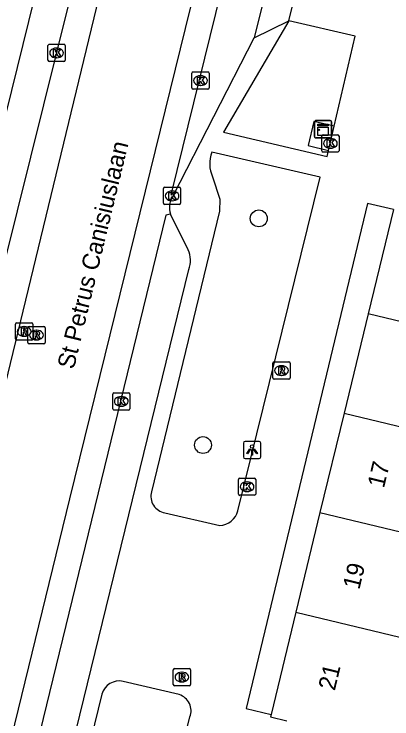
# Model space of a CAD drawing. Extents: x 162812 to 163818, y 381639 to 382470.
# Drawn here: x 163509.03 to 163530.94, y 382180.66 to 382221.58 of the extents above; entities that cross this region are included whole.
import ezdxf

# ---------------------------------------------------------------- set-up
doc = ezdxf.new("R2010")
doc.units = 0
for name, color, linetype in [('IMGEO_Boom', 7, 'Continuous'), ('IMGEO_Kast', 7, 'Continuous'), ('IMGEO_Kolk', 7, 'Continuous'), ('IMGEO_Lichtpunt', 7, 'Continuous'), ('IMGEO_Openbare_ruimte_label', 7, 'Continuous'), ('IMGEO_OVBaan_open', 7, 'Continuous'), ('IMGEO_Pand', 7, 'Continuous'), ('IMGEO_Pand_nummerreeks', 7, 'Continuous'), ('IMGEO_Rijbaan_lokaal_gesloten', 7, 'Continuous'), ('IMGEO_Rioolput', 7, 'Continuous'), ('IMGEO_Voetpad_open', 7, 'Continuous')]:
    doc.layers.add(name, color=color, linetype=linetype)

msp = doc.modelspace()

# ---------------------------------------------------------------- linework, layer by layer
at = {"layer": 'IMGEO_Boom'}
for centre in [(163523.219, 382209.722), (163519.984, 382196.564)]:
    msp.add_circle(centre, 0.489, dxfattribs=at)
at = {"layer": 'IMGEO_Kast'}
for p, q in [((163526.52, 382215.4), (163527.361, 382215.4)), ((163527.361, 382215.4), (163526.52, 382215.4)), ((163526.445, 382214.475), (163526.445, 382215.316)), ((163526.445, 382215.316), (163526.445, 382214.475)), ((163527.445, 382215.325), (163527.445, 382214.484)), ((163527.445, 382214.484), (163527.445, 382215.325)), ((163527.37, 382214.4), (163526.529, 382214.4)), ((163526.529, 382214.4), (163527.37, 382214.4))]:
    msp.add_line(p, q, dxfattribs=at)
for points in [[(163526.64, 382215.19), (163527.24, 382215.19), (163527.24, 382215.105), (163526.64, 382215.105), (163526.64, 382215.19)], [(163526.64, 382215.015), (163527.24, 382215.015), (163527.24, 382214.526), (163526.64, 382214.526), (163526.64, 382215.015)]]:
    msp.add_lwpolyline(points, dxfattribs=at)
msp.add_circle((163526.724, 382214.864), 0.0377, dxfattribs=at)
for centre, start, end in [((163526.523, 382215.322), 92.4484, 184.2845), ((163526.523, 382215.322), 92.4484, 184.2845), ((163527.367, 382215.322), 2.4484, 94.2845), ((163527.367, 382215.322), 2.4484, 94.2845), ((163526.523, 382214.478), 182.4484, 274.2845), ((163526.523, 382214.478), 182.4484, 274.2845), ((163527.367, 382214.478), 272.4484, 4.2845), ((163527.367, 382214.478), 272.4484, 4.2845)]:
    msp.add_arc(centre, 0.0779, start, end, dxfattribs=at)
at = {"layer": 'IMGEO_Kolk'}
for p, q in [((163510.991, 382218.903), (163510.991, 382219.755)), ((163511.066, 382219.829), (163511.918, 382219.829)), ((163511.479, 382219.609), (163511.504, 382219.609)), ((163511.992, 382219.755), (163511.992, 382218.903)), ((163511.918, 382218.829), (163511.066, 382218.829)), ((163511.502, 382219.049), (163511.477, 382219.049)), ((163519.342, 382217.296), (163519.342, 382218.148)), ((163519.417, 382218.222), (163520.269, 382218.222)), ((163519.83, 382218.002), (163519.855, 382218.002)), ((163520.343, 382218.148), (163520.343, 382217.296)), ((163519.853, 382217.442), (163519.828, 382217.442)), ((163520.269, 382217.222), (163519.417, 382217.222)), ((163526.949, 382214.575), (163527.801, 382214.575)), ((163526.874, 382213.649), (163526.874, 382214.501)), ((163527.362, 382214.355), (163527.387, 382214.355)), ((163527.875, 382214.501), (163527.875, 382213.649)), ((163527.385, 382213.795), (163527.36, 382213.795)), ((163527.801, 382213.575), (163526.949, 382213.575)), ((163517.688, 382210.602), (163517.688, 382211.454)), ((163517.763, 382211.528), (163518.615, 382211.528)), ((163518.176, 382211.308), (163518.201, 382211.308)), ((163518.689, 382211.454), (163518.689, 382210.602)), ((163518.615, 382210.528), (163517.763, 382210.528)), ((163518.199, 382210.748), (163518.174, 382210.748)), ((163514.746, 382198.67), (163514.746, 382199.522)), ((163514.821, 382199.596), (163515.673, 382199.596)), ((163515.747, 382199.522), (163515.747, 382198.67)), ((163515.234, 382199.376), (163515.259, 382199.376)), ((163515.257, 382198.816), (163515.232, 382198.816)), ((163515.673, 382198.596), (163514.821, 382198.596)), ((163522.041, 382193.717), (163522.041, 382194.569)), ((163522.116, 382194.643), (163522.968, 382194.643)), ((163523.042, 382194.569), (163523.042, 382193.717)), ((163522.529, 382194.423), (163522.554, 382194.423)), ((163522.552, 382193.863), (163522.527, 382193.863)), ((163522.968, 382193.643), (163522.116, 382193.643))]:
    msp.add_line(p, q, dxfattribs=at)
for points in [[(163510.991, 382218.903), (163510.991, 382219.755)], [(163511.066, 382219.829), (163511.918, 382219.829)], [(163511.312, 382219.529), (163511.435, 382219.529), (163511.435, 382219.378), (163511.565, 382219.529), (163511.729, 382219.529), (163511.583, 382219.378), (163511.736, 382219.129), (163511.584, 382219.129), (163511.499, 382219.293), (163511.435, 382219.226), (163511.435, 382219.129), (163511.312, 382219.129), (163511.312, 382219.529)], [(163511.992, 382219.755), (163511.992, 382218.903)], [(163511.918, 382218.829), (163511.066, 382218.829)], [(163519.342, 382217.296), (163519.342, 382218.148)], [(163519.417, 382218.222), (163520.269, 382218.222)], [(163519.663, 382217.922), (163519.786, 382217.922), (163519.786, 382217.771), (163519.916, 382217.922), (163520.08, 382217.922), (163519.934, 382217.771), (163520.087, 382217.522), (163519.935, 382217.522), (163519.85, 382217.686), (163519.786, 382217.619), (163519.786, 382217.522), (163519.663, 382217.522), (163519.663, 382217.922)], [(163520.343, 382218.148), (163520.343, 382217.296)], [(163520.269, 382217.222), (163519.417, 382217.222)], [(163526.949, 382214.575), (163527.801, 382214.575)], [(163526.874, 382213.649), (163526.874, 382214.501)], [(163527.195, 382214.275), (163527.318, 382214.275), (163527.318, 382214.124), (163527.448, 382214.275), (163527.612, 382214.275), (163527.466, 382214.124), (163527.619, 382213.875), (163527.467, 382213.875), (163527.382, 382214.039), (163527.318, 382213.972), (163527.318, 382213.875), (163527.195, 382213.875), (163527.195, 382214.275)], [(163527.875, 382214.501), (163527.875, 382213.649)], [(163527.801, 382213.575), (163526.949, 382213.575)], [(163517.688, 382210.602), (163517.688, 382211.454)], [(163517.763, 382211.528), (163518.615, 382211.528)], [(163518.689, 382211.454), (163518.689, 382210.602)], [(163518.009, 382211.228), (163518.132, 382211.228), (163518.132, 382211.077), (163518.262, 382211.228), (163518.426, 382211.228), (163518.28, 382211.077), (163518.433, 382210.828), (163518.281, 382210.828), (163518.196, 382210.992), (163518.132, 382210.925), (163518.132, 382210.828), (163518.009, 382210.828), (163518.009, 382211.228)], [(163518.615, 382210.528), (163517.763, 382210.528)], [(163514.746, 382198.67), (163514.746, 382199.522)], [(163514.821, 382199.596), (163515.673, 382199.596)], [(163515.747, 382199.522), (163515.747, 382198.67)], [(163515.067, 382199.296), (163515.19, 382199.296), (163515.19, 382199.145), (163515.32, 382199.296), (163515.484, 382199.296), (163515.338, 382199.145), (163515.491, 382198.896), (163515.339, 382198.896), (163515.254, 382199.06), (163515.19, 382198.993), (163515.19, 382198.896), (163515.067, 382198.896), (163515.067, 382199.296)], [(163515.673, 382198.596), (163514.821, 382198.596)], [(163522.041, 382193.717), (163522.041, 382194.569)], [(163522.116, 382194.643), (163522.968, 382194.643)], [(163523.042, 382194.569), (163523.042, 382193.717)], [(163522.362, 382194.343), (163522.485, 382194.343), (163522.485, 382194.192), (163522.615, 382194.343), (163522.779, 382194.343), (163522.633, 382194.192), (163522.786, 382193.943), (163522.634, 382193.943), (163522.549, 382194.107), (163522.485, 382194.04), (163522.485, 382193.943), (163522.362, 382193.943), (163522.362, 382194.343)], [(163522.968, 382193.643), (163522.116, 382193.643)]]:
    msp.add_lwpolyline(points, dxfattribs=at)
for centre, start, end in [((163511.068, 382219.753), 91.552, 178.448), ((163511.068, 382219.753), 91.552, 178.448), ((163511.916, 382219.753), 1.552, 88.448), ((163511.916, 382219.753), 1.552, 88.448), ((163511.068, 382218.905), 181.552, 268.448), ((163511.068, 382218.905), 181.552, 268.448), ((163511.916, 382218.905), 271.552, 358.448), ((163511.916, 382218.905), 271.552, 358.448), ((163519.419, 382218.146), 91.552, 178.448), ((163519.419, 382218.146), 91.552, 178.448), ((163520.267, 382218.146), 1.552, 88.448), ((163520.267, 382218.146), 1.552, 88.448), ((163519.419, 382217.298), 181.552, 268.448), ((163519.419, 382217.298), 181.552, 268.448), ((163520.267, 382217.298), 271.552, 358.448), ((163520.267, 382217.298), 271.552, 358.448), ((163526.951, 382214.499), 91.552, 178.448), ((163526.951, 382214.499), 91.552, 178.448), ((163527.799, 382214.499), 1.552, 88.448), ((163527.799, 382214.499), 1.552, 88.448), ((163526.951, 382213.651), 181.552, 268.448), ((163526.951, 382213.651), 181.552, 268.448), ((163527.799, 382213.651), 271.552, 358.448), ((163527.799, 382213.651), 271.552, 358.448), ((163517.765, 382211.452), 91.552, 178.448), ((163517.765, 382211.452), 91.552, 178.448), ((163518.613, 382211.452), 1.552, 88.448), ((163518.613, 382211.452), 1.552, 88.448), ((163517.765, 382210.604), 181.552, 268.448), ((163517.765, 382210.604), 181.552, 268.448), ((163518.613, 382210.604), 271.552, 358.448), ((163518.613, 382210.604), 271.552, 358.448), ((163514.823, 382199.52), 91.552, 178.448), ((163514.823, 382199.52), 91.552, 178.448), ((163515.671, 382199.52), 1.552, 88.448), ((163515.671, 382199.52), 1.552, 88.448), ((163514.823, 382198.672), 181.552, 268.448), ((163514.823, 382198.672), 181.552, 268.448), ((163515.671, 382198.672), 271.552, 358.448), ((163515.671, 382198.672), 271.552, 358.448), ((163522.118, 382194.567), 91.552, 178.448), ((163522.118, 382194.567), 91.552, 178.448), ((163522.966, 382194.567), 1.552, 88.448), ((163522.966, 382194.567), 1.552, 88.448), ((163522.118, 382193.719), 181.552, 268.448), ((163522.118, 382193.719), 181.552, 268.448), ((163522.966, 382193.719), 271.552, 358.448), ((163522.966, 382193.719), 271.552, 358.448)]:
    msp.add_arc(centre, 0.0765, start, end, dxfattribs=at)
for centre, major_axis, ratio, start_param, end_param in [((163511.478, 382219.329), (-0.387, 0.002), 0.722429, 4.712389, 7.853982), ((163511.503, 382219.329), (-0.39, 0.002), 0.717154, 1.570796, 4.712389), ((163519.829, 382217.722), (-0.387, 0.002), 0.722429, 4.712389, 7.853982), ((163519.854, 382217.722), (-0.39, 0.002), 0.717154, 1.570796, 4.712389), ((163527.361, 382214.075), (-0.387, 0.002), 0.722429, 4.712389, 7.853982), ((163527.386, 382214.075), (-0.39, 0.002), 0.717154, 1.570796, 4.712389), ((163518.175, 382211.028), (-0.387, 0.002), 0.722429, 4.712389, 7.853982), ((163518.2, 382211.028), (-0.39, 0.002), 0.717154, 1.570796, 4.712389), ((163515.233, 382199.096), (-0.387, 0.002), 0.722429, 4.712389, 7.853982), ((163515.258, 382199.096), (-0.39, 0.002), 0.717154, 1.570796, 4.712389), ((163522.528, 382194.143), (-0.387, 0.002), 0.722429, 4.712389, 7.853982), ((163522.553, 382194.143), (-0.39, 0.002), 0.717154, 1.570796, 4.712389)]:
    msp.add_ellipse(centre, major_axis=major_axis, ratio=ratio, start_param=start_param, end_param=end_param, dxfattribs=at)
at = {"layer": 'IMGEO_Lichtpunt'}
for p, q in [((163522.335, 382196.68), (163522.335, 382195.873)), ((163522.335, 382196.68), (163522.335, 382195.873)), ((163523.237, 382196.775), (163522.429, 382196.775)), ((163523.237, 382196.775), (163522.429, 382196.775)), ((163523.331, 382195.873), (163523.331, 382196.68)), ((163523.331, 382195.873), (163523.331, 382196.68)), ((163522.429, 382195.779), (163523.237, 382195.779)), ((163522.429, 382195.779), (163523.237, 382195.779))]:
    msp.add_line(p, q, dxfattribs=at)
for points in [[(163522.709, 382196.344), (163522.748, 382196.316), (163522.56, 382196.054), (163522.522, 382196.081), (163522.709, 382196.344)], [(163522.811, 382196.296), (163522.858, 382196.296), (163522.858, 382195.974), (163522.811, 382195.974), (163522.811, 382196.296)], [(163522.921, 382196.316), (163522.959, 382196.343), (163523.146, 382196.081), (163523.107, 382196.053), (163522.921, 382196.316)]]:
    msp.add_lwpolyline(points, dxfattribs=at)
msp.add_circle((163522.834, 382196.478), 0.0994, dxfattribs=at)
for centre, start, end in [((163522.429, 382196.68), 90, 180), ((163522.429, 382196.68), 90, 180), ((163523.237, 382196.68), 0, 90), ((163523.237, 382196.68), 0, 90), ((163522.429, 382195.873), 180, 270), ((163522.429, 382195.873), 180, 270), ((163523.237, 382195.873), 270, 0), ((163523.237, 382195.873), 270, 360)]:
    msp.add_arc(centre, 0.0946, start, end, dxfattribs=at)
at = {"layer": 'IMGEO_OVBaan_open'}
for points in [[(163525.218, 382240.21), (163524.848, 382238.45), (163518.16, 382211.245), (163518.277, 382211.062)], [(163527.364, 382237.962), (163523.453, 382222.229), (163522.961, 382220.201)], [(163518.277, 382211.062), (163522.961, 382220.201)]]:
    msp.add_lwpolyline(points, dxfattribs=at)
at = {"layer": 'IMGEO_Pand'}
for points in [[(163531.034, 382210.231), (163529.569, 382204.187)], [(163529.569, 382204.187), (163528.17, 382198.419)], [(163540.416, 382201.567), (163537.054, 382202.379), (163529.569, 382204.187)], [(163528.17, 382198.419), (163526.77, 382192.645)], [(163528.17, 382198.419), (163535.656, 382196.612)], [(163526.77, 382192.645), (163525.37, 382186.868)], [(163526.77, 382192.645), (163534.256, 382190.837)], [(163525.37, 382186.868), (163523.93, 382180.927)], [(163525.37, 382186.868), (163532.855, 382185.06)], [(163523.93, 382180.927), (163523.894, 382180.78), (163524.852, 382180.548)]]:
    msp.add_lwpolyline(points, dxfattribs=at)
at = {"layer": 'IMGEO_Rijbaan_lokaal_gesloten'}
for points in [[(163507.932, 382197.694), (163518.053, 382239.538), (163519.284, 382244.498), (163521.298, 382252.968), (163521.302, 382252.983), (163523.567, 382261.95)], [(163468.58, 382038.058), (163469.001, 382040.4), (163469.442, 382043.237), (163472.247, 382052.642), (163476.268, 382063.863), (163485.511, 382093.716), (163491.083, 382113.477), (163493.27, 382120.04), (163496.345, 382129.936), (163499.769, 382142.519), (163501.707, 382150.226), (163512.256, 382193.448), (163523.364, 382238.62), (163524.776, 382244.371), (163526.46, 382251.061), (163528.706, 382260.766)], [(163516.078, 382237.835), (163506.903, 382200.965)], [(163518.102, 382209.96), (163517.835, 382209.914), (163500.389, 382138.362), (163500, 382137.009), (163497.324, 382127.702)]]:
    msp.add_lwpolyline(points, dxfattribs=at)
msp.add_arc((163519.186, 382210.353), 1.153, 142.0405, 199.9128, dxfattribs=at)
at = {"layer": 'IMGEO_Rioolput'}
for p, q in [((163509.109, 382202.732), (163509.109, 382203.584)), ((163509.184, 382203.658), (163510.036, 382203.658)), ((163510.11, 382203.584), (163510.11, 382202.732)), ((163509.597, 382203.438), (163509.622, 382203.438)), ((163509.823, 382202.518), (163509.823, 382203.37)), ((163509.898, 382203.444), (163510.75, 382203.444)), ((163510.311, 382203.224), (163510.336, 382203.224)), ((163510.824, 382203.37), (163510.824, 382202.518)), ((163509.62, 382202.878), (163509.595, 382202.878)), ((163510.036, 382202.658), (163509.184, 382202.658)), ((163510.75, 382202.444), (163509.898, 382202.444)), ((163510.334, 382202.664), (163510.309, 382202.664)), ((163524.035, 382200.463), (163524.035, 382201.315)), ((163524.11, 382201.389), (163524.962, 382201.389)), ((163524.523, 382201.169), (163524.548, 382201.169)), ((163525.036, 382201.315), (163525.036, 382200.463)), ((163524.962, 382200.389), (163524.11, 382200.389)), ((163524.546, 382200.609), (163524.521, 382200.609)), ((163518.263, 382182.662), (163518.263, 382183.514)), ((163518.338, 382183.588), (163519.19, 382183.588)), ((163519.264, 382183.514), (163519.264, 382182.662)), ((163518.751, 382183.368), (163518.776, 382183.368)), ((163518.774, 382182.808), (163518.749, 382182.808)), ((163519.19, 382182.588), (163518.338, 382182.588))]:
    msp.add_line(p, q, dxfattribs=at)
for points in [[(163509.109, 382202.732), (163509.109, 382203.584)], [(163509.184, 382203.658), (163510.036, 382203.658)], [(163510.11, 382203.584), (163510.11, 382202.732)], [(163509.698, 382203.356), (163509.446, 382203.358), (163509.446, 382202.958)], [(163509.446, 382202.958), (163509.57, 382202.958), (163509.57, 382203.12), (163509.581, 382203.12)], [(163509.624, 382203.277), (163509.57, 382203.277), (163509.57, 382203.196)], [(163509.57, 382203.196), (163509.622, 382203.196)], [(163509.823, 382202.518), (163509.823, 382203.37)], [(163509.898, 382203.444), (163510.75, 382203.444)], [(163510.412, 382203.142), (163510.16, 382203.144), (163510.16, 382202.744)], [(163510.824, 382203.37), (163510.824, 382202.518)], [(163509.628, 382203.091), (163509.699, 382202.958), (163509.839, 382202.958), (163509.774, 382203.084)], [(163510.16, 382202.744), (163510.284, 382202.744), (163510.284, 382202.906), (163510.295, 382202.906)], [(163510.338, 382203.063), (163510.284, 382203.063), (163510.284, 382202.982)], [(163510.284, 382202.982), (163510.336, 382202.982)], [(163510.342, 382202.877), (163510.413, 382202.744), (163510.553, 382202.744), (163510.488, 382202.87)], [(163510.036, 382202.658), (163509.184, 382202.658)], [(163510.75, 382202.444), (163509.898, 382202.444)], [(163524.035, 382200.463), (163524.035, 382201.315)], [(163524.11, 382201.389), (163524.962, 382201.389)], [(163524.624, 382201.087), (163524.372, 382201.089), (163524.372, 382200.689)], [(163525.036, 382201.315), (163525.036, 382200.463)], [(163524.372, 382200.689), (163524.496, 382200.689), (163524.496, 382200.851), (163524.507, 382200.851)], [(163524.55, 382201.008), (163524.496, 382201.008), (163524.496, 382200.927)], [(163524.496, 382200.927), (163524.548, 382200.927)], [(163524.554, 382200.822), (163524.625, 382200.689), (163524.765, 382200.689), (163524.7, 382200.815)], [(163524.962, 382200.389), (163524.11, 382200.389)], [(163518.263, 382182.662), (163518.263, 382183.514)], [(163518.338, 382183.588), (163519.19, 382183.588)], [(163519.264, 382183.514), (163519.264, 382182.662)], [(163518.852, 382183.286), (163518.6, 382183.288), (163518.6, 382182.888)], [(163518.6, 382182.888), (163518.724, 382182.888), (163518.724, 382183.05), (163518.735, 382183.05)], [(163518.778, 382183.207), (163518.724, 382183.207), (163518.724, 382183.126)], [(163518.724, 382183.126), (163518.776, 382183.126)], [(163518.782, 382183.021), (163518.853, 382182.888), (163518.993, 382182.888), (163518.928, 382183.014)], [(163519.19, 382182.588), (163518.338, 382182.588)]]:
    msp.add_lwpolyline(points, dxfattribs=at)
for centre, radius, start, end in [((163509.186, 382203.582), 0.0765, 91.552, 178.448), ((163509.186, 382203.582), 0.0765, 91.552, 178.448), ((163510.034, 382203.582), 0.0765, 1.552, 88.448), ((163510.034, 382203.582), 0.0765, 1.552, 88.448), ((163509.58, 382203.067), 0.0533, 26.0293, 88.6989), ((163509.606, 382203.385), 0.19, 274.7715, 282.9687), ((163509.63, 382203.181), 0.0964, 77.0061, 93.1865), ((163509.644, 382203.238), 0.0378, 276.6634, 79.6772), ((163509.697, 382203.246), 0.109, 350.3612, 89.416), ((163509.695, 382203.246), 0.112, 277.5842, 350.9817), ((163509.679, 382203.031), 0.108, 29.5134, 73.7905), ((163509.9, 382203.368), 0.0765, 91.552, 178.448), ((163509.9, 382203.368), 0.0765, 91.552, 178.448), ((163510.411, 382203.032), 0.109, 350.3612, 89.416), ((163510.748, 382203.368), 0.0765, 1.552, 88.448), ((163510.748, 382203.368), 0.0765, 1.552, 88.448), ((163509.186, 382202.734), 0.0765, 181.552, 268.448), ((163509.186, 382202.734), 0.0765, 181.552, 268.448), ((163510.034, 382202.734), 0.0765, 271.552, 358.448), ((163510.034, 382202.734), 0.0765, 271.552, 358.448), ((163510.294, 382202.853), 0.0533, 26.0293, 88.6989), ((163510.32, 382203.171), 0.19, 274.7715, 282.9687), ((163510.344, 382202.967), 0.0964, 77.0061, 93.1865), ((163510.358, 382203.024), 0.0378, 276.6634, 79.6772), ((163510.409, 382203.032), 0.112, 277.5842, 350.9817), ((163510.393, 382202.817), 0.108, 29.5134, 73.7905), ((163509.9, 382202.52), 0.0765, 181.552, 268.448), ((163509.9, 382202.52), 0.0765, 181.552, 268.448), ((163510.748, 382202.52), 0.0765, 271.552, 358.448), ((163510.748, 382202.52), 0.0765, 271.552, 358.448), ((163524.112, 382201.313), 0.0765, 91.552, 178.448), ((163524.112, 382201.313), 0.0765, 91.552, 178.448), ((163524.623, 382200.977), 0.109, 350.3612, 89.416), ((163524.96, 382201.313), 0.0765, 1.552, 88.448), ((163524.96, 382201.313), 0.0765, 1.552, 88.448), ((163524.506, 382200.798), 0.0533, 26.0293, 88.6989), ((163524.532, 382201.116), 0.19, 274.7715, 282.9687), ((163524.556, 382200.912), 0.0964, 77.0061, 93.1865), ((163524.57, 382200.969), 0.0378, 276.6634, 79.6772), ((163524.621, 382200.977), 0.112, 277.5842, 350.9817), ((163524.605, 382200.762), 0.108, 29.5134, 73.7905), ((163524.112, 382200.465), 0.0765, 181.552, 268.448), ((163524.112, 382200.465), 0.0765, 181.552, 268.448), ((163524.96, 382200.465), 0.0765, 271.552, 358.448), ((163524.96, 382200.465), 0.0765, 271.552, 358.448), ((163518.34, 382183.512), 0.0765, 91.552, 178.448), ((163518.34, 382183.512), 0.0765, 91.552, 178.448), ((163519.188, 382183.512), 0.0765, 1.552, 88.448), ((163519.188, 382183.512), 0.0765, 1.552, 88.448), ((163518.734, 382182.997), 0.0533, 26.0293, 88.6989), ((163518.76, 382183.315), 0.19, 274.7715, 282.9687), ((163518.784, 382183.111), 0.0964, 77.0061, 93.1865), ((163518.798, 382183.168), 0.0378, 276.6634, 79.6772), ((163518.851, 382183.176), 0.109, 350.3612, 89.416), ((163518.849, 382183.176), 0.112, 277.5842, 350.9817), ((163518.833, 382182.961), 0.108, 29.5134, 73.7905), ((163518.34, 382182.664), 0.0765, 181.552, 268.448), ((163518.34, 382182.664), 0.0765, 181.552, 268.448), ((163519.188, 382182.664), 0.0765, 271.552, 358.448), ((163519.188, 382182.664), 0.0765, 271.552, 358.448)]:
    msp.add_arc(centre, radius, start, end, dxfattribs=at)
for centre, major_axis, ratio, start_param, end_param in [((163509.596, 382203.158), (-0.387, 0.002), 0.722429, 4.712389, 7.853982), ((163509.621, 382203.158), (-0.39, 0.002), 0.717154, 1.570796, 4.712389), ((163510.31, 382202.944), (-0.387, 0.002), 0.722429, 4.712389, 7.853982), ((163510.335, 382202.944), (-0.39, 0.002), 0.717154, 1.570796, 4.712389), ((163524.522, 382200.889), (-0.387, 0.002), 0.722429, 4.712389, 7.853982), ((163524.547, 382200.889), (-0.39, 0.002), 0.717154, 1.570796, 4.712389), ((163518.75, 382183.088), (-0.387, 0.002), 0.722429, 4.712389, 7.853982), ((163518.775, 382183.088), (-0.39, 0.002), 0.717154, 1.570796, 4.712389)]:
    msp.add_ellipse(centre, major_axis=major_axis, ratio=ratio, start_param=start_param, end_param=end_param, dxfattribs=at)
at = {"layer": 'IMGEO_Voetpad_open'}
for points in [[(163506.903, 382200.965), (163505.689, 382203.043), (163505.58, 382203.803), (163513.5, 382235.863), (163513.983, 382236.477), (163516.078, 382237.835)], [(163524.958, 382221.198), (163526.248, 382226.44)], [(163524.958, 382221.198), (163521.178, 382214.735), (163527.186, 382213.322), (163527.267, 382213.672)], [(163522.961, 382220.201), (163524.958, 382221.198)], [(163527.592, 382215.07), (163528.806, 382220.294), (163524.958, 382221.198)], [(163527.592, 382215.07), (163526.419, 382215.355), (163526.08, 382213.962), (163527.267, 382213.672)], [(163527.267, 382213.672), (163527.592, 382215.07)], [(163526.789, 382212.118), (163520.501, 382213.563)], [(163520.546, 382212.134), (163520.965, 382210.839), (163520.943, 382210.138), (163517.003, 382193.852)], [(163522.008, 382192.75), (163526.789, 382212.118)], [(163531.034, 382210.231), (163529.529, 382210.579), (163522.484, 382181.264), (163523.93, 382180.927)], [(163519.119, 382207.895), (163518.102, 382209.96)], [(163497.324, 382127.702), (163499.411, 382128.882), (163499.913, 382129.471), (163500, 382129.777), (163502.378, 382138.138), (163519.164, 382206.754)], [(163517.779, 382192.623), (163520.961, 382191.885)], [(163518.612, 382182.073), (163515.354, 382182.84)], [(163514.123, 382182.098), (163509.662, 382163.893), (163514.84, 382162.702), (163519.228, 382180.777)]]:
    msp.add_lwpolyline(points, dxfattribs=at)
for centre, radius, start, end in [((163522.179, 382212.901), 1.804, 158.4589, 205.1485), ((163517.754, 382207.27), 1.502, 339.9131, 24.6039), ((163517.94, 382193.584), 0.975, 164.0595, 260.4778), ((163520.885, 382193.044), 1.161, 273.7742, 345.3508), ((163515.126, 382181.827), 1.039, 77.305, 164.8549), ((163518.301, 382181.131), 0.992, 339.112, 71.7323)]:
    msp.add_arc(centre, radius, start, end, dxfattribs=at)

# ---------------------------------------------------------------- texts
at = {"layer": 'IMGEO_Openbare_ruimte_label'}
msp.add_text('St Petrus Canisiuslaan', height=1, rotation=76.4084, dxfattribs=at).set_placement((163512.489, 382200.917))
at = {"layer": 'IMGEO_Pand_nummerreeks'}
for s, p in [('17', (163530.478, 382194.018)), ('19', (163529.05, 382188.128)), ('21', (163527.627, 382182.259))]:
    msp.add_text(s, height=1, rotation=76.3723, dxfattribs=at).set_placement(p)

doc.saveas('drawing.dxf')
